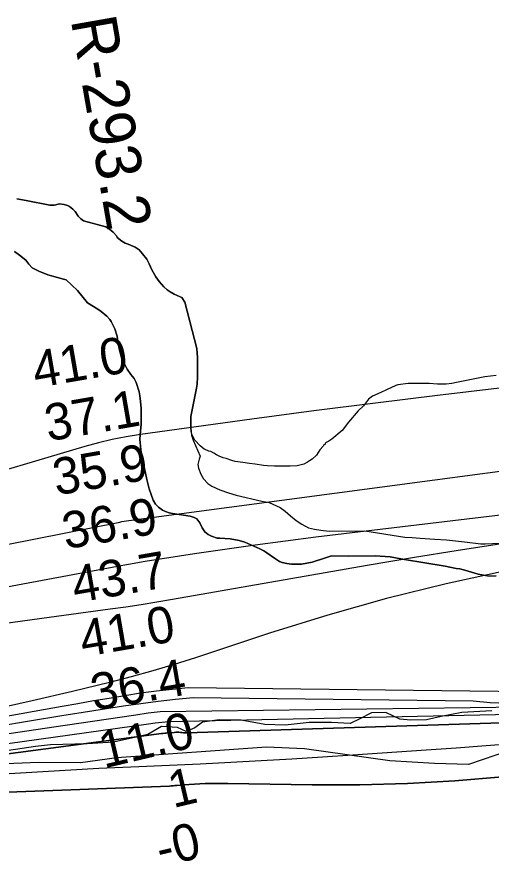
# Model space of a CAD drawing. Extents: x 3192986 to 3230865, y 867483 to 892886.
# Drawn here: x 3204915 to 3205784, y 880506 to 882053 of the extents above; entities that cross this region are included whole.
import ezdxf

# ---------------------------------------------------------------- set-up
doc = ezdxf.new("R2010")
doc.units = 0
for name, color, linetype in [('V-RIVR-EDGE', 7, 'Continuous'), ('V-RIVR-RANG', 7, 'Continuous'), ('V-RIVR-RANG-IDEN', 7, 'Continuous'), ('V-SITE-VEGE', 7, 'Continuous'), ('V-TOPO-DPTH', 7, 'Continuous'), ('V-TOPO-MAJR', 7, 'Continuous'), ('V-TOPO-MINR', 7, 'Continuous'), ('V-TOPO-SHOR', 7, 'Continuous'), ('V-TOPO-WATR', 7, 'Continuous')]:
    doc.layers.add(name, color=color, linetype=linetype)

msp = doc.modelspace()

# ---------------------------------------------------------------- linework, layer by layer
at = {"layer": 'V-RIVR-EDGE'}
for points in [[(3205785.2, 880782.7), (3205730.4, 880779.3), (3205692.5, 880772), (3205666, 880766), (3205637.3, 880765.6), (3205616.9, 880767.4), (3205591.3, 880779.7), (3205564.8, 880778.9), (3205543.9, 880768), (3205526, 880759), (3205491.7, 880761.2), (3205450.8, 880760.9), (3205406.9, 880756.2), (3205369.5, 880757.2), (3205326.5, 880765.5), (3205286.1, 880766.1), (3205255.2, 880761.8), (3205241.3, 880751.4), (3205225.6, 880744.5), (3205209.6, 880751.9), (3205180.4, 880753.7), (3205155.2, 880739), (3205092.6, 880725.3), (3205044.3, 880721.9), (3204976.9, 880720.3), (3204949.5, 880717.4)], [(3204949.5, 880717.4), (3204871.3, 880705.8), (3204803, 880699.5), (3204755.2, 880687.8), (3204721.7, 880677.1), (3204666.9, 880679.8), (3204585.2, 880669.6), (3204556.5, 880664.9), (3204516.1, 880674.1), (3204468.2, 880666.4), (3204424.7, 880658.7), (3204366.5, 880651.9), (3204326.9, 880653.3), (3204283.9, 880646.8), (3204246, 880640.4), (3204225.2, 880643.9), (3204201.3, 880641.8), (3204186.9, 880633.6), (3204172.6, 880631.9), (3204145.2, 880630.2), (3204076.9, 880623), (3204012.1, 880621.9)]]:
    msp.add_lwpolyline(points, dxfattribs=at)
at = {"layer": 'V-SITE-VEGE'}
for p, q in [((3204911, 881623.1), (3204920, 881616.9)), ((3204920, 881616.9), (3204932, 881607.7)), ((3204932, 881607.7), (3204937.5, 881600.4)), ((3204937.5, 881600.4), (3204943.6, 881593.7)), ((3204943.6, 881593.7), (3204955.4, 881587.6)), ((3204955.4, 881587.6), (3204972, 881580.8)), ((3204972, 881580.8), (3204990, 881575.5)), ((3204990, 881575.5), (3205000.7, 881573)), ((3205000.7, 881573), (3205005.8, 881571.7)), ((3205005.8, 881571.7), (3205026.7, 881551.7)), ((3205026.7, 881551.7), (3205045.1, 881529.6)), ((3205045.1, 881529.6), (3205063.5, 881518)), ((3205063.5, 881518), (3205070.1, 881513.7)), ((3205070.1, 881513.7), (3205080.5, 881504.7)), ((3205080.5, 881504.7), (3205085.6, 881498.8)), ((3205085.6, 881498.8), (3205088.4, 881495)), ((3205088.4, 881495), (3205095.1, 881481.9)), ((3205095.1, 881481.9), (3205099.1, 881468.4)), ((3205099.1, 881468.4), (3205100.3, 881458.3)), ((3205100.3, 881458.3), (3205103.4, 881442.8)), ((3205103.4, 881442.8), (3205107.3, 881429.5)), ((3205107.3, 881429.5), (3205111.7, 881418.9)), ((3205111.7, 881418.9), (3205117.7, 881407.7)), ((3205117.7, 881407.7), (3205124.5, 881398.2)), ((3205124.5, 881398.2), (3205130.4, 881390.7)), ((3205130.4, 881390.7), (3205134.1, 881383.5)), ((3205134.1, 881383.5), (3205139.7, 881366.2)), ((3205139.7, 881366.2), (3205140.9, 881359.4)), ((3205140.9, 881359.4), (3205142.1, 881348.6)), ((3205142.1, 881348.6), (3205142.9, 881336.1)), ((3205142.9, 881336.1), (3205143.3, 881323.7)), ((3205143.3, 881323.7), (3205143.4, 881306.7)), ((3205143.4, 881306.7), (3205141.9, 881295.3)), ((3205141.9, 881295.3), (3205140.8, 881279.8)), ((3205140.8, 881279.8), (3205142.6, 881260.2)), ((3205142.6, 881260.2), (3205145.1, 881245.3)), ((3205145.1, 881245.3), (3205149, 881225.9)), ((3205149, 881225.9), (3205153.7, 881206)), ((3205153.7, 881206), (3205157.5, 881188.9)), ((3205157.5, 881188.9), (3205165.4, 881168)), ((3205165.4, 881168), (3205169.5, 881160.8)), ((3205169.5, 881160.8), (3205174.8, 881155.1)), ((3205174.8, 881155.1), (3205182.2, 881150.1)), ((3205182.2, 881150.1), (3205187.4, 881147.6)), ((3205187.4, 881147.6), (3205194.2, 881145.2)), ((3205194.2, 881145.2), (3205200.7, 881143.8)), ((3205200.7, 881143.8), (3205233.1, 881138.7)), ((3205233.1, 881138.7), (3205240.5, 881136.7)), ((3205240.5, 881136.7), (3205245.2, 881134)), ((3205245.2, 881134), (3205250.7, 881126.7)), ((3205250.7, 881126.7), (3205254.9, 881117.5)), ((3205254.9, 881117.5), (3205260, 881110.4)), ((3205260, 881110.4), (3205266, 881105.5)), ((3205266, 881105.5), (3205272, 881102)), ((3205272, 881102), (3205282.3, 881098.7)), ((3205282.3, 881098.7), (3205287.5, 881098.4)), ((3205287.5, 881098.4), (3205306, 881097.6)), ((3205306, 881097.6), (3205322.6, 881094.3)), ((3205322.6, 881094.3), (3205333, 881091)), ((3205333, 881091), (3205360.2, 881079.2)), ((3205360.2, 881079.2), (3205367.6, 881075.4)), ((3205367.6, 881075.4), (3205373.6, 881071.6)), ((3205373.6, 881071.6), (3205387.1, 881062)), ((3205387.1, 881062), (3205396.6, 881055.9)), ((3205396.6, 881055.9), (3205401.5, 881054)), ((3205401.5, 881054), (3205410.1, 881052.2)), ((3205436.9, 881050.8), (3205456.3, 881054.5)), ((3205456.3, 881054.5), (3205481, 881062.4)), ((3205481, 881062.4), (3205491.8, 881066.2)), ((3205491.8, 881066.2), (3205522.3, 881065.5)), ((3205522.3, 881065.5), (3205571.8, 881066.1)), ((3205571.8, 881066.1), (3205599.2, 881064.1)), ((3205599.2, 881064.1), (3205625.5, 881059.4)), ((3205625.5, 881059.4), (3205699.8, 881047.2)), ((3205410.1, 881052.2), (3205418.7, 881050.9)), ((3205418.7, 881050.9), (3205436.9, 881050.8)), ((3205699.8, 881047.2), (3205720.2, 881043.2)), ((3205720.2, 881043.2), (3205727.1, 881042.4)), ((3205727.1, 881042.4), (3205736.1, 881040.2)), ((3205736.1, 881040.2), (3205760.3, 881032.5)), ((3205760.3, 881032.5), (3205780.7, 881029.1)), ((3205780.7, 881029.1), (3205793.5, 881029.3)), ((3205372.8, 880716.2), (3205098.3, 880696.3)), ((3205442.6, 880712.6), (3205372.8, 880716.2)), ((3205598.9, 880690.8), (3205442.6, 880712.6)), ((3205818, 880709.8), (3205742.7, 880684.5)), ((3204954.3, 880688.1), (3204880.2, 880684.9)), ((3205031.8, 880687), (3204954.3, 880688.1)), ((3205098.3, 880696.3), (3205031.8, 880687)), ((3205680.6, 880686.2), (3205598.9, 880690.8)), ((3205742.7, 880684.5), (3205680.6, 880686.2))]:
    msp.add_line(p, q, dxfattribs=at)
for points in [[(3205011.8, 881705.7), (3205007.9, 881707.4), (3205001.8, 881709.2), (3204993.2, 881710.4), (3204986.8, 881708.7), (3204983.6, 881708.2), (3204975.9, 881708), (3204932.5, 881716.8), (3204915.2, 881720.1)], [(3205793.3, 881396.4), (3205772.6, 881393.7), (3205720.7, 881383.5), (3205712.3, 881381.6), (3205701.9, 881380.7), (3205685.9, 881380.8), (3205670.8, 881381.8), (3205632.2, 881382), (3205613.3, 881379.2), (3205609.6, 881378.3), (3205592.6, 881369.9), (3205582.2, 881365.2), (3205567.1, 881358.6), (3205559.5, 881353), (3205550.1, 881340.8), (3205540.6, 881331.4), (3205522.6, 881310.8), (3205511.3, 881295.7), (3205492.3, 881279.8), (3205486.7, 881276), (3205481, 881273.2), (3205480.1, 881270.4), (3205477.2, 881268.5), (3205476.3, 881266.7), (3205470.6, 881260.1), (3205464, 881250.7), (3205456.4, 881243.2), (3205451.7, 881240.4), (3205447.9, 881237.6), (3205441.3, 881233.8), (3205429, 881231), (3205415.8, 881230.1), (3205397, 881230.2), (3205387.6, 881230.3), (3205374.4, 881231.2), (3205366.9, 881231.3), (3205351.8, 881234.2), (3205341.4, 881235.1), (3205329.2, 881237.1), (3205315.1, 881239), (3205309.4, 881240.9), (3205299.1, 881244.7), (3205293.4, 881245.7), (3205285.9, 881248.5), (3205281.2, 881251.4), (3205276.5, 881254.2), (3205270.9, 881257.1), (3205267.1, 881258), (3205260.5, 881260.9), (3205258.6, 881261.8), (3205251.1, 881267.5), (3205241.7, 881277.9), (3205235.2, 881290.2), (3205233.8, 881300.7), (3205234.2, 881321.5), (3205244.7, 881373.3), (3205246, 881380.8), (3205246.4, 881393.8), (3205246.5, 881417.4), (3205246.3, 881429.6), (3205245.9, 881437), (3205245.2, 881445.5), (3205223.3, 881530.4), (3205217.4, 881539.1), (3205214.7, 881540.5), (3205203.4, 881545.2), (3205196.4, 881549.6), (3205191, 881553.3), (3205184.6, 881558.6), (3205176, 881568.2), (3205170, 881577.3), (3205162.6, 881590), (3205157.8, 881601), (3205153.2, 881609.6), (3205145.7, 881619.1), (3205139.6, 881626.5), (3205132.3, 881631.2), (3205119.4, 881637), (3205114.1, 881638.7), (3205107.7, 881642.1), (3205099.2, 881649), (3205098.3, 881651.6), (3205092, 881659), (3205085.3, 881664.3), (3205078.3, 881668.3), (3205037.7, 881679.6), (3205032.7, 881683.3), (3205027.9, 881688.2), (3205022.4, 881696.5), (3205017.8, 881701), (3205011.8, 881705.7)]]:
    msp.add_lwpolyline(points, dxfattribs=at)
at = {"layer": 'V-TOPO-DPTH'}
for points in [[(3206029.4, 880791.8), (3205177.7, 880780.6), (3205155.7, 880777.9), (3205133.6, 880774.8), (3205004.2, 880755.8), (3204917.5, 880742.9), (3204830.9, 880729.8), (3204744.3, 880716.4), (3204657.7, 880702.8), (3204425.8, 880666), (3204408.5, 880663.3), (3204391.1, 880660.8), (3204373.7, 880658.6), (3203564.9, 880609.3)], [(3204755.8, 880685), (3205180.6, 880741), (3205182.6, 880741.2), (3205186.7, 880741.6), (3205188.7, 880741.8), (3205203.5, 880743), (3205206.4, 880743.2), (3205209.3, 880743.2), (3205212.1, 880743.1), (3205215, 880742.9), (3205217.9, 880742.6), (3205220.7, 880742.4), (3205223.6, 880742.2), (3205226.5, 880742.1), (3206090.9, 880769.6)], [(3204755.8, 880685), (3205180.6, 880741), (3205182.6, 880741.2), (3205186.7, 880741.6), (3205188.7, 880741.8), (3205203.5, 880743), (3205206.4, 880743.2), (3205209.3, 880743.2), (3205212.1, 880743.1), (3205215, 880742.9), (3205217.9, 880742.6), (3205220.7, 880742.4), (3205223.6, 880742.2), (3205226.5, 880742.1), (3206090.9, 880769.6)], [(3204552.4, 880620.9), (3205195.1, 880644.6), (3205198.3, 880644.9), (3205201.5, 880645.3), (3205204.7, 880645.6), (3205208, 880645.8), (3205221.2, 880646.9), (3205231, 880647.7), (3205240.8, 880648.3), (3205250.7, 880648.8), (3205260.5, 880649.2), (3205261.2, 880649.2), (3205271.4, 880649.4), (3205281.5, 880649.6), (3205291.7, 880649.6), (3205301.9, 880649.5), (3205456.2, 880647.1), (3205543.5, 880647.2), (3205630.7, 880649.4), (3205717.8, 880654.5), (3205804.8, 880661.7)], [(3205804.8, 880661.7), (3205717.8, 880654.5), (3205630.7, 880649.4), (3205543.5, 880647.2), (3205456.2, 880647.1), (3205301.9, 880649.5), (3205291.7, 880649.6), (3205281.5, 880649.6), (3205271.4, 880649.4), (3205261.2, 880649.2), (3205260.5, 880649.2), (3205250.7, 880648.8), (3205240.8, 880648.3), (3205231, 880647.7), (3205221.2, 880646.9), (3205208, 880645.8), (3205204.7, 880645.6), (3205201.5, 880645.3), (3205198.3, 880644.9), (3205195.1, 880644.6), (3204552.4, 880620.9)]]:
    msp.add_lwpolyline(points, dxfattribs=at)
at = {"layer": 'V-TOPO-MAJR'}
for points in [[(3205799.5, 881373.1), (3205685.9, 881359.8), (3205572.4, 881346), (3205459.1, 881331.4), (3205345.7, 881316.3), (3205141.6, 881288.3), (3205115.8, 881284.2), (3205090.3, 881279.3), (3205065, 881273.3), (3205039.9, 881266.5), (3204796.9, 881194.5)], [(3204330.8, 880975), (3205103.8, 881128), (3205108, 881128.8), (3205112.2, 881129.6), (3205116.4, 881130.3), (3205120.6, 881130.9), (3205961.1, 881242.4)], [(3205811.2, 881038.6), (3205701.6, 881014.9), (3205592.8, 880988.4), (3205485, 880957.8), (3205378, 880924.6), (3205242.6, 880879.6), (3205203.6, 880867.2), (3205164.5, 880855.5), (3205125, 880844.7), (3205085.4, 880834.6), (3205017.4, 880818), (3204943.5, 880800.7), (3204869.4, 880784), (3204795.1, 880768.5), (3204720.6, 880753.7), (3204389.5, 880690.4), (3204386.9, 880689.9), (3204384.2, 880689.4), (3204381.6, 880689), (3204378.9, 880688.6), (3203493.3, 880658.7)]]:
    msp.add_lwpolyline(points, dxfattribs=at)
at = {"layer": 'V-TOPO-MINR'}
for points in [[(3205352, 881086.4), (3205407.6, 881093.7), (3205463.3, 881100.7), (3206041.6, 881169.8)], [(3205807.2, 881088.9), (3205723.7, 881076.1), (3205640.4, 881062.6), (3205557.1, 881048.4), (3205200.4, 880986), (3205171.9, 880981.2), (3205143.4, 880976.6), (3205114.8, 880972.4), (3205086.2, 880968.4), (3204974.7, 880953.4), (3204890.3, 880941.8), (3204806, 880929.7), (3204721.8, 880916.9), (3204637.7, 880903.7), (3204409.8, 880866.9), (3204377, 880861.5), (3204344.3, 880856), (3204311.6, 880850.2), (3204279, 880844.2), (3203591.2, 880716.5)], [(3203988.5, 880852.6), (3204074.4, 880866.4), (3204160.3, 880879.9), (3204266.2, 880896.2), (3204299.2, 880901.4), (3204332.2, 880906.7), (3204365.2, 880912.1), (3204398.2, 880917.6), (3204431.2, 880923.3), (3204464.1, 880929), (3204497, 880935), (3204529.9, 880941), (3205109.7, 881049.4), (3205119.8, 881051.2), (3205130, 881053), (3205140.1, 881054.7), (3205150.2, 881056.3), (3205240.9, 881070.3), (3205296.4, 881078.5), (3205352, 881086.4)], [(3205900.3, 880816.7), (3205229.1, 880824.6), (3205200.1, 880821.7), (3205171.1, 880818.4), (3205142.2, 880814.5), (3205113.3, 880810.1), (3205084.5, 880805.3), (3205055.7, 880800.5), (3205026.9, 880795.5), (3204998.2, 880790.4), (3204400.1, 880683.4), (3204393.2, 880682.2), (3204386.2, 880681.1), (3204379.3, 880680.1), (3203479, 880640.2)], [(3205814.1, 880795.8), (3205782.7, 880797.3), (3205751.3, 880800), (3205238.1, 880806.1), (3205206.2, 880803), (3205174.4, 880799.5), (3205142.7, 880795.3), (3205111, 880790.7), (3205056.5, 880782.3), (3204997.6, 880773.1), (3204938.7, 880763.7), (3204879.9, 880754), (3204821.1, 880744.2), (3204412.2, 880675.2), (3204400.4, 880673.3), (3204388.5, 880671.5), (3204376.7, 880669.9), (3204364.8, 880668.3), (3203453.3, 880620.3)], [(3206029.4, 880791.8), (3205177.7, 880780.6), (3205155.7, 880777.9), (3205133.6, 880774.8), (3205004.2, 880755.8), (3204917.5, 880742.9), (3204830.9, 880729.8), (3204744.3, 880716.4), (3204657.7, 880702.8), (3204425.8, 880666), (3204408.5, 880663.3), (3204391.1, 880660.8), (3204373.7, 880658.6), (3203564.9, 880609.3)], [(3206077.1, 880781.1), (3205193.4, 880762.6), (3205181.1, 880761.3), (3205168.9, 880759.9), (3205156.8, 880758.3), (3204898.8, 880722.3), (3204814.6, 880710.5), (3204730.5, 880698.4), (3204646.3, 880686.2), (3204562.2, 880673.8), (3204440.6, 880655.6), (3204417.3, 880652.3), (3204393.9, 880649.1), (3204370.5, 880646.1), (3204347.1, 880643.4), (3203521, 880578)], [(3205830.3, 880722.7), (3205775.2, 880718.4), (3205720, 880714.3), (3205664.9, 880710.4), (3205531, 880701.2), (3205475, 880697.5), (3205419.1, 880694), (3205363.1, 880690.7), (3205307.1, 880687.7), (3205251.5, 880684.8), (3205223.3, 880683.4), (3205195.1, 880682.1), (3205166.9, 880680.9), (3205138.7, 880679.8), (3205065.6, 880677.1), (3204624.4, 880650.4)], [(3205804.8, 880661.7), (3205717.8, 880654.5), (3205630.7, 880649.4), (3205543.5, 880647.2), (3205456.2, 880647.1), (3205301.9, 880649.5), (3205291.7, 880649.6), (3205281.5, 880649.6), (3205271.4, 880649.4), (3205261.2, 880649.2), (3205260.5, 880649.2), (3205250.7, 880648.8), (3205240.8, 880648.3), (3205231, 880647.7), (3205221.2, 880646.9), (3205208, 880645.8), (3205204.7, 880645.6), (3205201.5, 880645.3), (3205198.3, 880644.9), (3205195.1, 880644.6), (3204552.4, 880620.9)]]:
    msp.add_lwpolyline(points, dxfattribs=at)
at = {"layer": 'V-TOPO-SHOR'}
for points in [[(3204915.2, 881720.1), (3204932.5, 881716.8), (3204975.9, 881708), (3204983.6, 881708.2), (3204986.8, 881708.7), (3204993.2, 881710.4), (3205001.8, 881709.2), (3205007.9, 881707.4), (3205011.8, 881705.7), (3205017.8, 881701), (3205022.4, 881696.5), (3205027.9, 881688.2), (3205032.7, 881683.3), (3205037.7, 881679.6), (3205078.3, 881668.3), (3205085.3, 881664.3), (3205092, 881659), (3205098.3, 881651.6), (3205099.2, 881649), (3205107.7, 881642.1), (3205114.1, 881638.7), (3205119.4, 881637), (3205132.3, 881631.2), (3205139.6, 881626.5), (3205145.7, 881619.1), (3205153.2, 881609.6), (3205157.8, 881601), (3205162.6, 881590), (3205170, 881577.3), (3205176, 881568.2), (3205184.6, 881558.6), (3205191, 881553.3), (3205196.4, 881549.6), (3205203.4, 881545.2), (3205214.7, 881540.5), (3205217.4, 881539.1), (3205223.3, 881530.4), (3205245.2, 881445.5), (3205245.9, 881437), (3205246.3, 881429.6), (3205246.5, 881417.4), (3205246.4, 881393.8), (3205246, 881380.8), (3205244.7, 881373.3), (3205234.2, 881321.5), (3205233.8, 881300.7), (3205235.6, 881287.2), (3205238.2, 881277.7), (3205251, 881248.8), (3205249.6, 881243.1), (3205247, 881233.5), (3205248.3, 881226.7), (3205252.3, 881215.7), (3205257.6, 881207.3), (3205265.1, 881198.9), (3205272.6, 881194), (3205287, 881187.2), (3205302.9, 881181.8), (3205317, 881177.4), (3205363.9, 881166.6), (3205377.3, 881163.9), (3205397.6, 881154.9), (3205406.8, 881147.7), (3205416.5, 881139.7), (3205427.3, 881131.1), (3205437.7, 881124), (3205449.6, 881117.7), (3205460.8, 881114.8), (3205472.4, 881113.1), (3205487.4, 881111.6), (3205553, 881112.2), (3205625.8, 881100.1), (3205639.4, 881099.6), (3205654, 881098.6), (3205681.2, 881097), (3205702.5, 881095.3), (3205735.2, 881091.9), (3205765, 881087.9), (3205773.3, 881088), (3205800.4, 881089.7)], [(3205266, 881105.5), (3205260, 881110.4), (3205254.9, 881117.5), (3205250.7, 881126.7), (3205245.2, 881134), (3205240.5, 881136.7), (3205233.1, 881138.7), (3205200.7, 881143.8), (3205194.2, 881145.2), (3205187.4, 881147.6), (3205182.2, 881150.1), (3205174.8, 881155.1), (3205169.5, 881160.8), (3205165.4, 881168), (3205157.5, 881188.9), (3205153.7, 881206), (3205149, 881225.9), (3205145.1, 881245.3), (3205142.6, 881260.2), (3205140.8, 881279.8), (3205141.9, 881295.3), (3205143.4, 881306.7), (3205143.3, 881323.7), (3205142.9, 881336.1), (3205142.1, 881348.6), (3205140.9, 881359.4), (3205139.7, 881366.2), (3205134.1, 881383.5), (3205130.4, 881390.7), (3205124.5, 881398.2), (3205117.7, 881407.7), (3205111.7, 881418.9), (3205107.3, 881429.5), (3205103.4, 881442.8), (3205100.3, 881458.3), (3205099.1, 881468.4), (3205095.1, 881481.9), (3205088.4, 881495), (3205085.6, 881498.8), (3205080.5, 881504.7), (3205070.1, 881513.7), (3205063.5, 881518), (3205045.1, 881529.6), (3205026.7, 881551.7), (3205005.8, 881571.7), (3205000.7, 881573), (3204990, 881575.5), (3204972, 881580.8), (3204955.4, 881587.6), (3204943.6, 881593.7), (3204937.5, 881600.4), (3204932, 881607.7), (3204920, 881616.9), (3204911, 881623.1)], [(3205793.5, 881029.3), (3205780.7, 881029.1), (3205760.3, 881032.5), (3205736.1, 881040.2), (3205727.1, 881042.4), (3205720.2, 881043.2), (3205699.8, 881047.2), (3205625.5, 881059.4), (3205599.2, 881064.1), (3205571.8, 881066.1), (3205522.3, 881065.5), (3205491.8, 881066.2), (3205481, 881062.4), (3205456.3, 881054.5), (3205436.9, 881050.8), (3205418.7, 881050.9), (3205410.1, 881052.2), (3205401.5, 881054), (3205396.6, 881055.9), (3205387.1, 881062), (3205373.6, 881071.6), (3205367.6, 881075.4), (3205360.2, 881079.2), (3205333, 881091), (3205322.6, 881094.3), (3205306, 881097.6), (3205287.5, 881098.4), (3205282.3, 881098.7), (3205272, 881102), (3205266, 881105.5)]]:
    msp.add_lwpolyline(points, dxfattribs=at)
at = {"layer": 'V-TOPO-WATR'}
msp.add_lwpolyline([(3206090.9, 880769.6), (3205226.5, 880742.1), (3205223.6, 880742.2), (3205220.7, 880742.4), (3205217.9, 880742.6), (3205215, 880742.9), (3205212.1, 880743.1), (3205209.3, 880743.2), (3205206.4, 880743.2), (3205203.5, 880743), (3205188.7, 880741.8), (3205186.7, 880741.6), (3205182.6, 880741.2), (3205180.6, 880741), (3204755.8, 880685)], dxfattribs=at)

# ---------------------------------------------------------------- texts
at = {"layer": 'V-RIVR-RANG'}
for s, rotation, p in [('41.0', 9.8183, (3204950.2, 881373.2)), ('37.1', 9.8183, (3204972.7, 881275.6)), ('35.9', 9.8183, (3204987.4, 881176.6)), ('36.9', 9.8183, (3205004.7, 881078.1)), ('43.7', 9.8183, (3205022.2, 880979.7)), ('41.0', 9.8183, (3205036.7, 880880.7)), ('36.4', 9.8183, (3205056.8, 880782.7)), ('11.0', 13.324, (3205074.8, 880676.8)), ('1', 13.324, (3205201.6, 880604.3)), ('-0', 13.324, (3205178.9, 880496.3))]:
    msp.add_text(s, height=67, rotation=rotation, dxfattribs=at).set_placement(p)
at = {"layer": 'V-RIVR-RANG-IDEN'}
msp.add_text('R-293.2', height=83, rotation=279.958, dxfattribs=at).set_placement((3205014, 882047.5))

doc.saveas('drawing.dxf')
